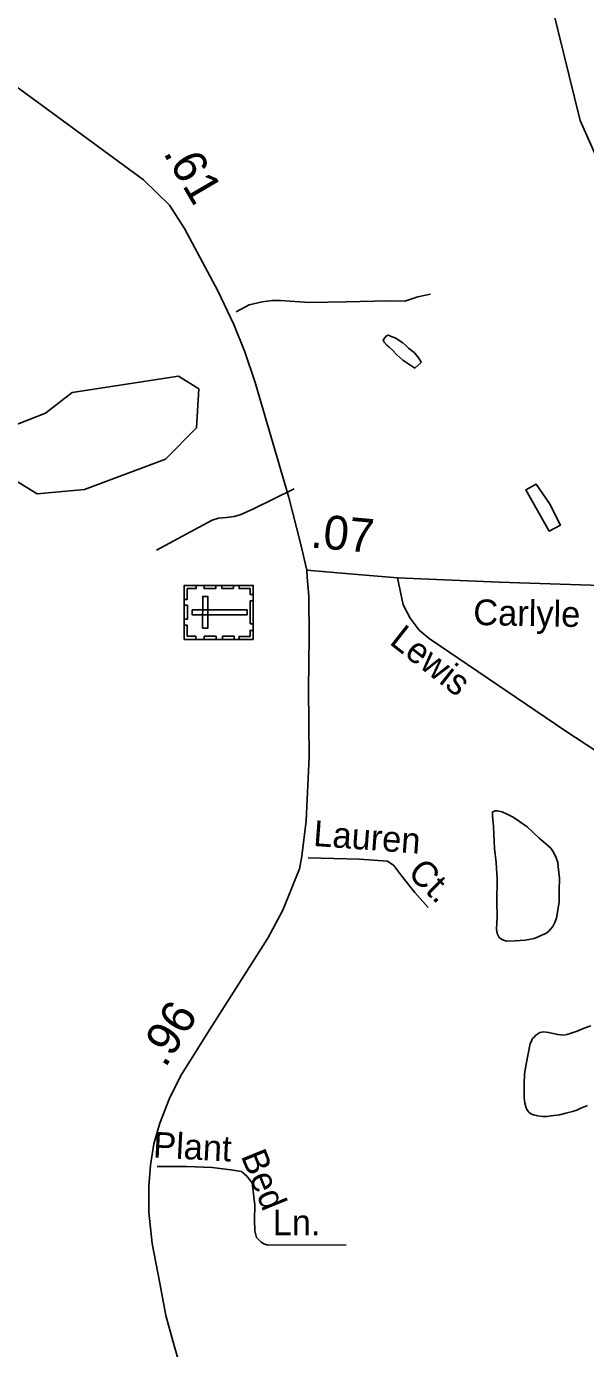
# Model space of a CAD drawing. Extents: x 2126262 to 2293712, y 749403 to 919119.
# Drawn here: x 2218897 to 2220963, y 772432 to 777316 of the extents above; entities that cross this region are included whole.
import ezdxf

# ---------------------------------------------------------------- set-up
doc = ezdxf.new("R2010")
doc.units = 0
for name, color, linetype in [('Exist Cultural Cemetery CELL', 7, 'Continuous'), ('Exist Hydrographic Creek Single Shore', 7, 'Continuous'), ('Exist Hydrographic Misc Water Feature', 7, 'Continuous'), ('Exist Hydrographic Pond Under 1500 Sq Ft', 7, 'Continuous'), ('Exist Road Non-System Type 51', 7, 'Continuous'), ('Exist Road Non-System Type 51 Label', 7, 'Continuous'), ('Exist Road Secondary Mileage Hundredths English Label', 7, 'Continuous'), ('Exist Road Secondary Type 51 Attributed', 7, 'Continuous'), ('Exist Road Secondary Type 51 Label', 7, 'Continuous')]:
    doc.layers.add(name, color=color, linetype=linetype)

msp = doc.modelspace()

# ---------------------------------------------------------------- linework, layer by layer
at = {"layer": 'Exist Cultural Cemetery CELL'}
for points in [[(2219480.5, 775051.5), (2219480.6, 775250.6), (2219735.3, 775250.4), (2219735.1, 775051.4)], [(2219524, 775250.7), (2219524, 775239.3), (2219491.8, 775239.3), (2219491.8, 775198.8), (2219480.6, 775198.8), (2219480.7, 775250.7)], [(2219597.1, 775239.2), (2219553.7, 775239.2), (2219553.8, 775250.6), (2219597.1, 775250.6)], [(2219663, 775239.1), (2219619.7, 775239.2), (2219619.7, 775250.5), (2219663, 775250.5)], [(2219735.2, 775217.3), (2219723.8, 775217.3), (2219723.8, 775239.3), (2219683.4, 775239.3), (2219683.4, 775250.5), (2219735.3, 775250.4)], [(2219480.6, 775125.6), (2219480.6, 775177.4), (2219492, 775177.4), (2219492, 775125.6)], [(2219548.6, 775092.3), (2219567.2, 775092.3), (2219567.3, 775210), (2219548.7, 775210)], [(2219723.7, 775108.8), (2219723.7, 775193.7), (2219735.1, 775193.7), (2219735.1, 775108.8)], [(2219509.9, 775160.5), (2219509.9, 775141.9), (2219712.6, 775141.7), (2219712.7, 775160.4)], [(2219523.8, 775051.5), (2219523.8, 775062.9), (2219491.6, 775062.9), (2219491.7, 775103.4), (2219480.5, 775103.4), (2219480.5, 775051.5)], [(2219735.1, 775084.4), (2219723.6, 775084.4), (2219723.6, 775062.4), (2219683.2, 775062.5), (2219683.2, 775051.3), (2219735.1, 775051.3)], [(2219598, 775051.4), (2219554.6, 775051.5), (2219554.6, 775062.8), (2219598, 775062.8)], [(2219665.2, 775051.4), (2219621.9, 775051.4), (2219621.9, 775062.8), (2219665.2, 775062.8)]]:
    msp.add_lwpolyline(points, close=True, dxfattribs=at)
at = {"layer": 'Exist Hydrographic Creek Single Shore'}
msp.add_lwpolyline([(2222260.2, 776186.5), (2222122.9, 776153.1), (2221989.8, 776149.3), (2221580.9, 776246.2), (2221497.9, 776287.4), (2221212.9, 776552.3), (2221001.9, 776835.5), (2220943, 776967.9), (2220780, 777633.8), (2220687.9, 777806.3), (2220326, 778263.1)], dxfattribs=at)
at = {"layer": 'Exist Hydrographic Misc Water Feature'}
for points in [[(2220356.5, 776073.7), (2220332.3, 776053.5), (2220309.9, 776067.4), (2220288.4, 776083.2), (2220266, 776102.8), (2220249.6, 776119.1), (2220238.1, 776131), (2220229.5, 776138.7), (2220219.7, 776148.7), (2220215.6, 776156.7), (2220219.9, 776164.5), (2220227.7, 776172.7), (2220235.7, 776174.8), (2220245.5, 776170.8), (2220259.9, 776165), (2220288, 776147), (2220299.4, 776137.1), (2220309.7, 776127.5), (2220330, 776111.4), (2220343.9, 776095.5), (2220354, 776079.8), (2220356.5, 776073.7)], [(2220829.9, 775553.2), (2220781.1, 775624.7), (2220743.2, 775604.4), (2220828.3, 775451.2), (2220870.1, 775473.3), (2220829.9, 775553.2)], [(2220626.3, 774279.3), (2220623.6, 774360), (2220621.8, 774374.1), (2220619.7, 774400), (2220619.9, 774406.1), (2220619.7, 774410.1), (2220619.5, 774414.2), (2220623.2, 774416.1), (2220629.6, 774418.4), (2220637.2, 774418.4), (2220655.2, 774414.5), (2220675.7, 774404.5), (2220695.6, 774394.6), (2220719.4, 774378.8), (2220748.1, 774359.1), (2220792.2, 774317.6), (2220806.1, 774305.3), (2220834.4, 774280.7)], [(2220626.3, 774279.3), (2220632.7, 774227.7), (2220637.2, 774165.3), (2220635.5, 774081.6), (2220636.3, 774027.5), (2220634.5, 773981.5), (2220636.1, 773965.4), (2220640.4, 773957.5), (2220644.5, 773949.6), (2220650.7, 773945.8), (2220660.7, 773939.8), (2220672.4, 773936), (2220702.6, 773938), (2220740.7, 773940.3), (2220772.9, 773946.4), (2220788.3, 773952.6), (2220806.3, 773960.9), (2220816.4, 773965), (2220826.4, 773972.8), (2220834.2, 773981), (2220842.2, 773991.1), (2220850.2, 774005), (2220855.8, 774021.1), (2220865.8, 774081.3), (2220865.6, 774123.1), (2220866.8, 774169.2), (2220862.7, 774211.2), (2220860.7, 774226.9), (2220854.3, 774244.9), (2220844.5, 774265), (2220834.4, 774280.7)], [(2220743.6, 773482.3), (2220751.2, 773520.5), (2220759.2, 773558.6), (2220763.1, 773566.6), (2220767.4, 773576.5), (2220773.1, 773582.5), (2220778.7, 773588.6), (2220786.9, 773594.6), (2220794.9, 773598.7), (2220808.8, 773601.1), (2220826.8, 773599.2), (2220860.7, 773591.2), (2220883, 773589.4), (2220894.7, 773591.3), (2220907, 773595.6), (2220932.9, 773603.8), (2220958.7, 773615.7), (2220982.7, 773623.9)], [(2220970.6, 773330), (2220946.4, 773319.8), (2220930.6, 773311.7), (2220914.6, 773307.6), (2220890.6, 773301.5), (2220866.8, 773295.4), (2220836.7, 773291.4), (2220821.1, 773289.3), (2220804.9, 773288.9), (2220786.9, 773290.8), (2220771.1, 773294.8), (2220760.6, 773298.8), (2220753, 773306.5), (2220746.7, 773314.7), (2220742.8, 773324.6), (2220738.9, 773338.6), (2220736.6, 773358.4), (2220736, 773406.4), (2220737.6, 773446.7), (2220743.6, 773482.3)]]:
    msp.add_lwpolyline(points, dxfattribs=at)
at = {"layer": 'Exist Hydrographic Pond Under 1500 Sq Ft'}
msp.add_lwpolyline([(2218785.9, 775644.4), (2218860.9, 775636.2), (2218937, 775588.8), (2219111.9, 775604.8), (2219410.9, 775716.8), (2219525.9, 775832.5), (2219533.9, 775976.7), (2219458.8, 776024.2), (2219067, 775963.3), (2218968, 775886.6), (2218801.9, 775821.2), (2218768.8, 775779.2), (2218785.9, 775644.4)], dxfattribs=at)
at = {"layer": 'Exist Road Non-System Type 51'}
for points in [[(2219672.8, 776261.7), (2219719.9, 776286.9), (2219768.9, 776298.2), (2219805.3, 776303.2), (2219836.7, 776303.2), (2219943.4, 776295.7), (2220079.1, 776298.2), (2220234.8, 776301.9), (2220295.7, 776300.7), (2220343.5, 776317), (2220389.9, 776327.1)], [(2219886.9, 775607.4), (2219736.2, 775533.3), (2219687.2, 775511.9), (2219664.6, 775505.7), (2219637, 775501.9), (2219606.8, 775499.4), (2219584.2, 775491.8), (2219378.2, 775381.3)], [(2220381.4, 774061.3), (2220332.1, 774115.9), (2220285, 774176.2), (2220254.9, 774216.4), (2220232, 774231.5), (2220128.1, 774239.6), (2219938.7, 774244.7)], [(2219380.8, 773104.3), (2219489.4, 773104.3), (2219583.9, 773100.5), (2219653, 773092.3), (2219691.6, 773085.4), (2219712.3, 773068.5), (2219731.8, 773043.3), (2219740.9, 772961.1), (2219740.3, 772907.7), (2219740.9, 772866.3), (2219747.8, 772842.4), (2219764.8, 772824.8), (2219777.3, 772817.3), (2219790.5, 772814.1), (2220078.4, 772814.8)]]:
    msp.add_lwpolyline(points, dxfattribs=at)
at = {"layer": 'Exist Road Secondary Type 51 Attributed'}
for points in [[(2219933, 775307.5), (2219910.1, 775406.2), (2219867.2, 775575.1), (2219742.7, 776000.1), (2219704, 776113.8), (2219663.3, 776214.7), (2219604.6, 776339.2), (2219481.5, 776569.6), (2219426.4, 776655.5), (2219330.5, 776748.5), (2218937.7, 777037.6), (2218658, 777240.1), (2218574.3, 777312.3), (2218510.6, 777379.6), (2218461.9, 777443.3), (2218371.1, 777579.2), (2218248, 777780.3), (2218183.6, 777909.8)], [(2219578.8, 771980.4), (2219444.3, 772437.6), (2219412.8, 772554.2), (2219389.9, 772673.7), (2219362, 772819.7), (2219349.2, 772934.9), (2219349.2, 773030.7), (2219356.3, 773109.4), (2219368.5, 773188.1), (2219389.9, 773264.7), (2219427.9, 773359.1), (2219470.8, 773444.3), (2219576.7, 773613.2), (2219789.9, 773947.3), (2219845, 774051), (2219905.8, 774203.4), (2219914.4, 774250.7), (2219931.6, 774380.9), (2219942.3, 774617), (2219939.4, 774868.1), (2219942.3, 775059.2), (2219940.9, 775210.9), (2219935.2, 775281.7), (2219933, 775307.5)], [(2219933, 775307.5), (2220105.8, 775292), (2220269, 775279)], [(2220269, 775279), (2220643.7, 775262.7), (2220982.7, 775252), (2221296.7, 775240.6), (2222197.9, 775208), (2222812, 775172.8), (2222884.9, 775162.8), (2223011.7, 775122.6), (2223176.9, 775054.8), (2223430, 774930.4), (2223549.9, 774877.7), (2223689.3, 774832.5), (2223914.8, 774787.2), (2224632.9, 774658.3), (2224882.3, 774615.4)], [(2220269, 775279), (2220289.7, 775178.9), (2220315.8, 775130), (2220348.4, 775085.4), (2220385.9, 775054.9), (2220886.9, 774714.4), (2221194.7, 774513.2), (2221479.7, 774321.7), (2221590.7, 774233.6), (2221806.6, 774040), (2221975.7, 773859.4), (2222009.5, 773808.3), (2222066, 773703.9), (2222090.5, 773643)]]:
    msp.add_lwpolyline(points, dxfattribs=at)

# ---------------------------------------------------------------- texts
at = {"layer": 'Exist Road Non-System Type 51 Label'}
for s, rotation, p in [('Lauren', 355.7648, (2219955.4, 774288.7)), ('Ct.', 315.4982, (2220301.8, 774183.8)), ('Plant', 356.9849, (2219363.9, 773137.7)), ('Bed', 292.0441, (2219688.7, 773143.4))]:
    msp.add_text(s, height=95, rotation=rotation, dxfattribs=at).set_placement(p)
msp.add_text('Ln.', height=95, dxfattribs=at).set_placement((2219807.5, 772849.9))
at = {"layer": 'Exist Road Secondary Mileage Hundredths English Label'}
for s, rotation, p in [('.61', 300.4264, (2219400.8, 776848.4)), ('.07', 354.8475, (2219944.5, 775391.1)), ('.96', 57.9074, (2219410.5, 773465.8))]:
    msp.add_text(s, height=125, rotation=rotation, dxfattribs=at).set_placement(p)
at = {"layer": 'Exist Road Secondary Type 51 Label'}
for s, rotation, p in [('Carlyle', 358.8872, (2220547.8, 775104.6)), ('Lewis', 321.8545, (2220234.6, 775037.1))]:
    msp.add_text(s, height=95, rotation=rotation, dxfattribs=at).set_placement(p)

doc.saveas('drawing.dxf')
